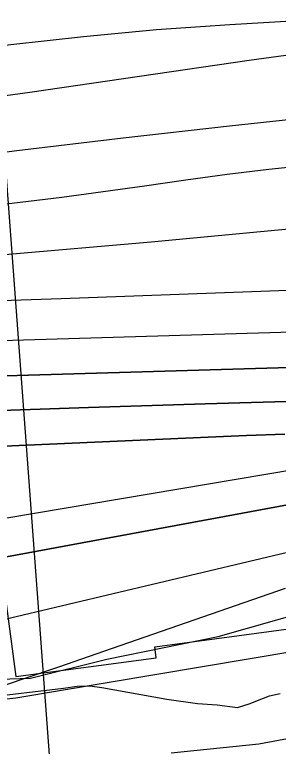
# Model space of a CAD drawing. Extents: x 3704301 to 3742427, y 506229 to 532009.
# Drawn here: x 3716265 to 3716465, y 518757 to 519311 of the extents above; entities that cross this region are included whole.
import ezdxf

# ---------------------------------------------------------------- set-up
doc = ezdxf.new("R2010")
doc.units = 0
for name, color, linetype in [('V-RIVR-EDGE', 7, 'Continuous'), ('V-RIVR-RANG', 7, 'Continuous'), ('V-RRAP-FSHR', 7, 'Continuous'), ('V-RRAP-RVMT', 7, 'Continuous'), ('V-SITE-VEGE', 7, 'Continuous'), ('V-TOPO-DPTH', 7, 'Continuous'), ('V-TOPO-MAJR', 7, 'Continuous'), ('V-TOPO-MINR', 7, 'Continuous'), ('V-TOPO-WATR', 7, 'Continuous')]:
    doc.layers.add(name, color=color, linetype=linetype)

msp = doc.modelspace()

# ---------------------------------------------------------------- linework, layer by layer
at = {"layer": 'V-RIVR-EDGE'}
msp.add_lwpolyline([(3715381.57, 518752.87), (3715514.87, 518762.14), (3715664.97, 518770.17), (3715788.05, 518774.07), (3715882.9, 518776.24), (3715968.79, 518793.44), (3716056.44, 518792.62), (3716093.07, 518796.73), (3716147.08, 518790.59), (3716186.71, 518792.3), (3716246.18, 518807.76), (3716277.4, 518808.88), (3716335.06, 518823.15), (3716419.15, 518840.35), (3716485.84, 518859.39)], dxfattribs=at)
at = {"layer": 'V-RIVR-RANG'}
msp.add_line((3716297.68, 518670.85), (3716222.01, 519688.04), dxfattribs=at)
at = {"layer": 'V-RRAP-FSHR'}
msp.add_lwpolyline([(3713987.63, 518174.25), (3714448.77, 518564.74), (3714742.22, 518696.93), (3715881.89, 518753.27), (3716266.25, 518793.9), (3716843.09, 518890.74), (3717110.33, 518911.18), (3717741.27, 518924), (3718486.43, 518954.95), (3719294.78, 519011.25), (3719786.26, 519085.76), (3720431.33, 519110.59), (3720895.93, 519113.08), (3721218.47, 519068.37), (3721397.65, 519012.49), (3721721.32, 518965.44), (3721950.57, 518904.45), (3722606.87, 518712.52), (3722865.69, 518669.47), (3723100.48, 518674.85), (3723533.38, 518647.14), (3724154.01, 518572.99), (3724673.75, 518469.16)], dxfattribs=at)
at = {"layer": 'V-RRAP-RVMT'}
msp.add_lwpolyline([(3716254.33, 518899.26), (3716266.31, 518810.09), (3716372.46, 518824.34), (3716371.36, 518832.52), (3716512.07, 518851.41)], dxfattribs=at)
at = {"layer": 'V-SITE-VEGE'}
for points in [[(3716242.32, 518794.22), (3716302.3, 518801.35), (3716312.77, 518802.74), (3716322.41, 518803.03), (3716331.29, 518801.89), (3716380.36, 518792.99), (3716403.64, 518789.78), (3716418.43, 518788.65), (3716433.88, 518786.78), (3716442.72, 518789.54), (3716453.52, 518793.84), (3716458.01, 518795.37), (3716466.02, 518797.16)], [(3716501.31, 518768.51), (3716449.9, 518758.99), (3716383.8, 518752.22)]]:
    msp.add_lwpolyline(points, dxfattribs=at)
at = {"layer": 'V-TOPO-DPTH'}
for points in [[(3713507.27, 519148.08), (3714339.1, 518777.2), (3714416.27, 518758.16), (3714441.7, 518758.84), (3714467.13, 518759.41), (3714492.56, 518759.91), (3715113.93, 518770.85), (3715173.64, 518771.87), (3715233.35, 518772.85), (3715293.06, 518773.77), (3715352.77, 518774.64), (3715388.9, 518775.16), (3715430.54, 518776.03), (3715472.16, 518777.3), (3715513.76, 518779.13), (3715555.35, 518781.35), (3715569.94, 518782.23), (3715604.17, 518784.76), (3715638.35, 518787.91), (3715672.42, 518791.97), (3716515.13, 518948.04)], [(3716515.13, 518948.04), (3715672.42, 518791.97), (3715638.35, 518787.91), (3715604.17, 518784.76), (3715569.94, 518782.23), (3715555.35, 518781.35), (3715513.76, 518779.13), (3715472.16, 518777.3), (3715430.54, 518776.03), (3715388.9, 518775.16), (3715352.77, 518774.64), (3715293.06, 518773.77), (3715233.35, 518772.85), (3715173.64, 518771.87), (3715113.93, 518770.85), (3714492.56, 518759.91), (3714467.13, 518759.41), (3714441.7, 518758.84), (3714416.27, 518758.16), (3714339.1, 518777.2), (3713507.27, 519148.08)], [(3716524.59, 519045.48), (3716155.69, 519034.61), (3716071.93, 519031.91), (3715988.18, 519028.89), (3715904.45, 519025.39), (3715820.74, 519021.58), (3715712.14, 519016.32), (3715682.74, 519014.77), (3715653.35, 519013.04), (3715623.98, 519011.06), (3715594.61, 519008.91), (3715421.73, 518995.46), (3715394.56, 518992.93), (3715367.47, 518989.84), (3715340.48, 518985.91), (3715313.57, 518981.43), (3715286.71, 518976.55), (3715259.84, 518971.72)], [(3716524.59, 519045.48), (3716155.69, 519034.61), (3716071.93, 519031.91), (3715988.18, 519028.89), (3715904.45, 519025.39), (3715820.74, 519021.58), (3715712.14, 519016.32), (3715682.74, 519014.77), (3715653.35, 519013.04), (3715623.98, 519011.06), (3715594.61, 519008.91), (3715421.73, 518995.46), (3715394.56, 518992.93), (3715367.47, 518989.84), (3715340.48, 518985.91), (3715313.57, 518981.43), (3715286.71, 518976.55), (3715259.84, 518971.72)], [(3716549.65, 519020.5), (3716409.56, 519016.47), (3716321.29, 519013.7), (3716233.02, 519010.63), (3716144.78, 519007.11), (3716056.54, 519003.3), (3715681.5, 518986.11), (3715666.48, 518985.36), (3715651.46, 518984.53), (3715636.45, 518983.58), (3715621.44, 518982.55), (3715527.2, 518975.7), (3715514.47, 518974.51), (3715501.78, 518972.99), (3715489.17, 518970.95), (3715476.61, 518968.57), (3715464.08, 518965.94), (3715451.55, 518963.31), (3715439.02, 518960.68), (3715426.49, 518958.05), (3715078.46, 518911.1)], [(3715078.46, 518911.1), (3715426.49, 518958.05), (3715439.02, 518960.68), (3715451.55, 518963.31), (3715464.08, 518965.94), (3715476.61, 518968.57), (3715489.17, 518970.95), (3715501.78, 518972.99), (3715514.47, 518974.51), (3715527.2, 518975.7), (3715621.44, 518982.55), (3715636.45, 518983.58), (3715651.46, 518984.53), (3715666.48, 518985.36), (3715681.5, 518986.11), (3716056.54, 519003.3), (3716144.78, 519007.11), (3716233.02, 519010.63), (3716321.29, 519013.7), (3716409.56, 519016.47), (3716549.65, 519020.5)], [(3716469.63, 518993.46), (3716440.68, 518992.35), (3716411.74, 518991.14), (3715652.34, 518957.5), (3715651, 518957.44), (3715649.67, 518957.37), (3715648.33, 518957.29), (3715646.99, 518957.2), (3715638.13, 518956.59), (3715637.09, 518956.5), (3715636.05, 518956.36), (3715635.03, 518956.18), (3715634.01, 518955.96), (3715633.22, 518955.56), (3715632.62, 518955.02), (3715632.32, 518954.27), (3715632.21, 518953.39), (3715036.55, 518848.69)], [(3715036.55, 518848.69), (3715632.21, 518953.39), (3715632.32, 518954.27), (3715632.62, 518955.02), (3715633.22, 518955.56), (3715634.01, 518955.96), (3715635.03, 518956.18), (3715636.05, 518956.36), (3715637.09, 518956.5), (3715638.13, 518956.59), (3715646.99, 518957.2), (3715648.33, 518957.29), (3715649.67, 518957.37), (3715651, 518957.44), (3715652.34, 518957.5), (3716411.74, 518991.14), (3716440.68, 518992.35), (3716469.63, 518993.46)], [(3716175.73, 518774.96), (3716189.31, 518780.25), (3716216.73, 518789.94), (3716244.39, 518799.07), (3716272.02, 518808.31), (3716299.59, 518817.7), (3716327.13, 518827.19), (3716470.23, 518876.96)]]:
    msp.add_lwpolyline(points, dxfattribs=at)
at = {"layer": 'V-TOPO-MAJR'}
for points in [[(3715053.53, 519182.67), (3715435.48, 519175.31), (3715473.6, 519174.9), (3715511.72, 519174.93), (3715549.84, 519175.6), (3715587.95, 519176.71), (3715589.57, 519176.78), (3715626.84, 519178.56), (3715664.07, 519180.85), (3715701.25, 519183.9), (3715738.39, 519187.45), (3715878.01, 519202.24), (3715977.91, 519213.4), (3716077.7, 519225.33), (3716177.36, 519238.4), (3716276.91, 519252.23), (3716442.76, 519276.24), (3716459.33, 519278.57), (3716475.92, 519280.81)], [(3715233.1, 519007.03), (3715278.05, 519011.97), (3715323.08, 519016.28), (3715616.04, 519041.17), (3715635.7, 519042.75), (3715655.37, 519044.19), (3715675.05, 519045.45), (3715694.74, 519046.59), (3715714.44, 519047.56), (3715734.14, 519048.44), (3715753.85, 519049.18), (3715773.56, 519049.84), (3716542.78, 519072.74)]]:
    msp.add_lwpolyline(points, dxfattribs=at)
at = {"layer": 'V-TOPO-MINR'}
for points in [[(3715140.25, 519242.03), (3715637.21, 519225.26), (3715652.14, 519224.96), (3715667.07, 519224.94), (3715681.99, 519225.33), (3715696.9, 519225.99), (3715788.05, 519231.3), (3715839.98, 519235.04), (3715891.81, 519239.72), (3715943.5, 519245.83), (3715995.08, 519252.88), (3716046.62, 519260.42), (3716098.2, 519267.65), (3716149.85, 519274.42), (3716201.53, 519280.89), (3716262.55, 519288.25), (3716317.62, 519294.27), (3716372.76, 519299.46), (3716428.01, 519303.41), (3716483.32, 519306.53)], [(3715133.93, 519139.79), (3715649.77, 519142.28), (3715655.75, 519142.33), (3715661.73, 519142.39), (3715667.71, 519142.49), (3715673.69, 519142.61), (3715723.51, 519143.72), (3715754.37, 519144.83), (3715785.18, 519146.52), (3715815.95, 519149.06), (3715846.67, 519152.17), (3715865.85, 519154.38), (3715906.11, 519159.19), (3715946.34, 519164.21), (3715986.54, 519169.55), (3716026.7, 519175.09), (3716106.68, 519186.47), (3716186.86, 519197.46), (3716267.12, 519207.91), (3716347.47, 519217.55), (3716427.89, 519226.65), (3716533.12, 519238.03)], [(3715235.69, 519115.97), (3715291.97, 519117.81), (3715628.92, 519122.38), (3715644.69, 519122.64), (3715660.45, 519122.94), (3715676.22, 519123.33), (3715691.98, 519123.77), (3715810.57, 519127.39), (3715885.56, 519130.67), (3715960.44, 519135.28), (3716035.18, 519141.89), (3716109.81, 519149.81), (3716269.7, 519168.95), (3716301.03, 519172.83), (3716332.34, 519176.89), (3716363.61, 519181.22), (3716394.86, 519185.72), (3716426.13, 519190.04), (3716457.44, 519193.93), (3716488.83, 519197.19)], [(3715272.29, 519083.99), (3715314.09, 519088.13), (3715355.94, 519091.52), (3715397.87, 519093.78), (3715439.85, 519095.3), (3715604.85, 519099.03), (3715631.92, 519099.69), (3715658.98, 519100.43), (3715686.04, 519101.29), (3715713.1, 519102.21), (3715925.43, 519109.92), (3716036.4, 519114.93), (3716147.28, 519121.22), (3716258.03, 519129.45), (3716368.7, 519138.98), (3716515.27, 519152.89)], [(3713507.27, 519148.08), (3714339.1, 518777.2), (3714416.27, 518758.16), (3714441.7, 518758.84), (3714467.13, 518759.41), (3714492.56, 518759.91), (3715113.93, 518770.85), (3715173.64, 518771.87), (3715233.35, 518772.85), (3715293.06, 518773.77), (3715352.77, 518774.64), (3715388.9, 518775.16), (3715430.54, 518776.03), (3715472.16, 518777.3), (3715513.76, 518779.13), (3715555.35, 518781.35), (3715569.94, 518782.23), (3715604.17, 518784.76), (3715638.35, 518787.91), (3715672.42, 518791.97), (3716515.13, 518948.04)], [(3715230.14, 519040.27), (3715408.89, 519059.04), (3715429.46, 519061.14), (3715450.03, 519063.17), (3715470.62, 519065.09), (3715491.21, 519066.94), (3715511.82, 519068.56), (3715532.44, 519069.95), (3715553.08, 519071.01), (3715573.73, 519071.83), (3715594.85, 519072.51), (3715626.08, 519073.51), (3715657.3, 519074.53), (3715688.53, 519075.56), (3715719.75, 519076.6), (3716300.71, 519096.12), (3716348.67, 519097.78), (3716396.63, 519099.5), (3716444.59, 519101.32), (3716492.55, 519103.2)], [(3715259.84, 518971.72), (3715286.71, 518976.55), (3715313.57, 518981.43), (3715340.48, 518985.91), (3715367.47, 518989.84), (3715394.56, 518992.93), (3715421.73, 518995.46), (3715594.61, 519008.91), (3715623.98, 519011.06), (3715653.35, 519013.04), (3715682.74, 519014.77), (3715712.14, 519016.32), (3715820.74, 519021.58), (3715904.45, 519025.39), (3715988.18, 519028.89), (3716071.93, 519031.91), (3716155.69, 519034.61), (3716524.59, 519045.48)], [(3715078.46, 518911.1), (3715426.49, 518958.05), (3715439.02, 518960.68), (3715451.55, 518963.31), (3715464.08, 518965.94), (3715476.61, 518968.57), (3715489.17, 518970.95), (3715501.78, 518972.99), (3715514.47, 518974.51), (3715527.2, 518975.7), (3715621.44, 518982.55), (3715636.45, 518983.58), (3715651.46, 518984.53), (3715666.48, 518985.36), (3715681.5, 518986.11), (3716056.54, 519003.3), (3716144.78, 519007.11), (3716233.02, 519010.63), (3716321.29, 519013.7), (3716409.56, 519016.47), (3716549.65, 519020.5)], [(3715036.55, 518848.69), (3715632.21, 518953.39), (3715632.32, 518954.27), (3715632.62, 518955.02), (3715633.22, 518955.56), (3715634.01, 518955.96), (3715635.03, 518956.18), (3715636.05, 518956.36), (3715637.09, 518956.5), (3715638.13, 518956.59), (3715646.99, 518957.2), (3715648.33, 518957.29), (3715649.67, 518957.37), (3715651, 518957.44), (3715652.34, 518957.5), (3716411.74, 518991.14), (3716440.68, 518992.35), (3716469.63, 518993.46)], [(3715198.37, 518812.54), (3715309.05, 518815.39), (3715419.73, 518818.58), (3715611.57, 518824.56), (3715626.3, 518825.21), (3715641.01, 518826.13), (3715655.69, 518827.43), (3715670.35, 518828.99), (3715770.88, 518841.04), (3715781.96, 518842.84), (3715792.88, 518845.23), (3715803.56, 518848.52), (3715814.09, 518852.41), (3715824.5, 518856.73), (3716585.13, 518985.07)], [(3715900.25, 518758.17), (3715901.76, 518758.82), (3715950.35, 518776.45), (3715999.68, 518792.21), (3716543.84, 518921.29)]]:
    msp.add_lwpolyline(points, dxfattribs=at)
at = {"layer": 'V-TOPO-WATR'}
msp.add_lwpolyline([(3716175.73, 518774.96), (3716189.31, 518780.25), (3716216.73, 518789.94), (3716244.39, 518799.07), (3716272.02, 518808.31), (3716299.59, 518817.7), (3716327.13, 518827.19), (3716470.23, 518876.96)], dxfattribs=at)

doc.saveas('drawing.dxf')
